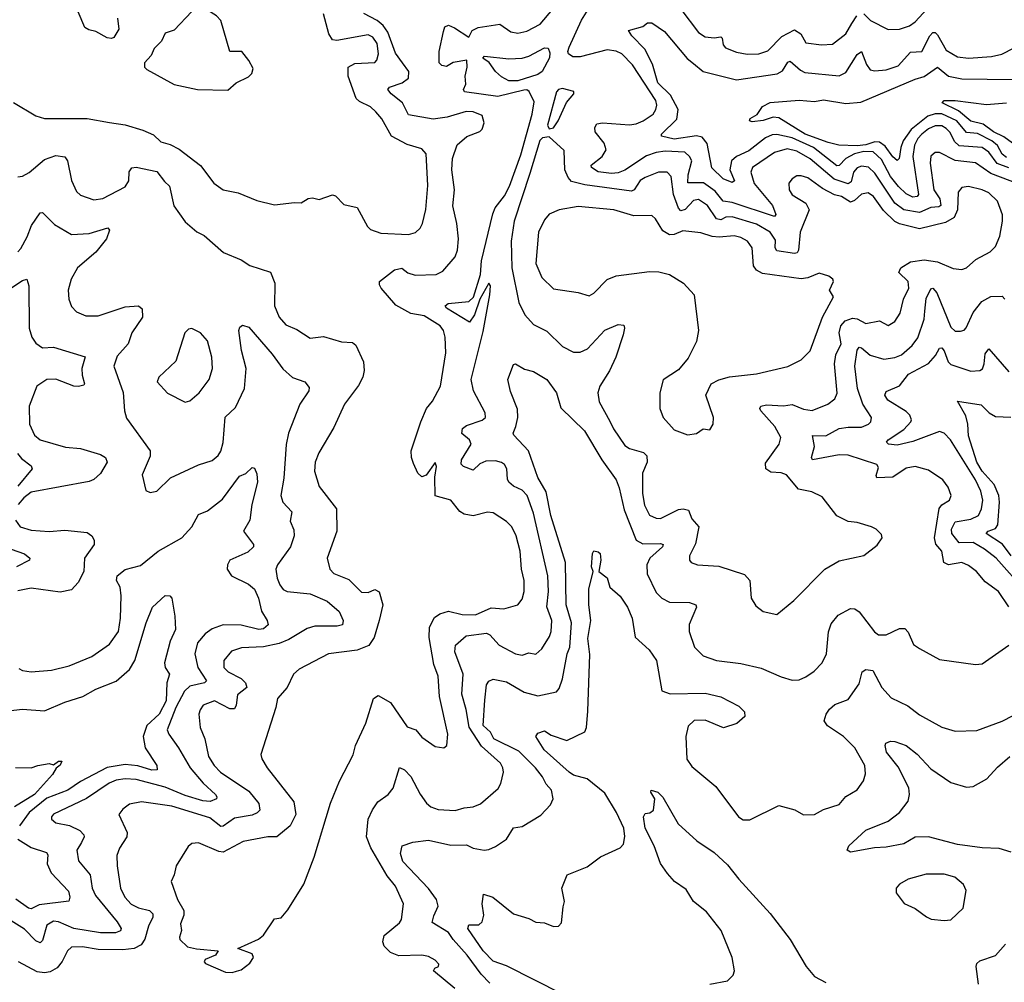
# Model space of a CAD drawing. Extents: x 1954683 to 2060285, y 904798 to 1016299.
# Tile 429 of 472: x 2023113 to 2027525, y 998323 to 1002638. Entities that reach past the tile are written whole.
import ezdxf

# ---------------------------------------------------------------- set-up
doc = ezdxf.new("R2010")
doc.units = 0

msp = doc.modelspace()

# ---------------------------------------------------------------- linework, layer by layer
at = {"layer": '0CON10XD'}
for points in [[(2025063.3, 998295), (2024966.5, 998375), (2024973.1, 998386.9), (2024990, 998395), (2024990.8, 998405), (2024975, 998422.5), (2024945, 998438.6), (2024915, 998444.4), (2024812.4, 998442.4), (2024775, 998456.7), (2024745.7, 998485), (2024740, 998505), (2024746.8, 998533.2), (2024815, 998590), (2024824.4, 998605), (2024833.3, 998675), (2024796.4, 998755), (2024759.9, 998799.9), (2024686.3, 998926.3), (2024667, 998975), (2024675, 999054), (2024694.2, 999095.7), (2024717.8, 999132.2), (2024763.5, 999165), (2024786.2, 999193.8), (2024815, 999286.2), (2024837.1, 999275), (2024865, 999245.7), (2024906.8, 999166.8), (2024936.4, 999126.4), (2024955, 999110.5), (2024988.3, 999098.3), (2025065, 999093.5), (2025105, 999105.7), (2025145, 999109.5), (2025177.3, 999122.7), (2025257.3, 999192.7), (2025269.5, 999215), (2025280.5, 999265), (2025278.2, 999285), (2025267.3, 999305), (2025182, 999382), (2025127.1, 999467.1), (2025114.2, 999545.8), (2025094.3, 999615), (2025100.7, 999705), (2025063.4, 999805), (2025066.2, 999835), (2025113.7, 999876.3), (2025205, 999887.5), (2025220.1, 999880.1), (2025261.8, 999835), (2025335, 999795.4), (2025365, 999790), (2025395, 999800), (2025426.2, 999793.8), (2025452.2, 999817.8), (2025487.4, 999872.6), (2025494.7, 999895), (2025497.6, 999945), (2025475, 1000006.7), (2025482.8, 1000075), (2025479.8, 1000145), (2025415.8, 1000425.8), (2025387.4, 1000505), (2025365, 1000529.3), (2025325, 1000547.7), (2025304.6, 1000565), (2025298.3, 1000578.3), (2025295.9, 1000625), (2025285, 1000644.4), (2025272.6, 1000652.6), (2025245, 1000661.1), (2025201.4, 1000658.6), (2025175, 1000647.1), (2025145, 1000619.5), (2025102, 1000635), (2025090.9, 1000645), (2025092.9, 1000665), (2025135.4, 1000735), (2025128.8, 1000755), (2025093.6, 1000783.6), (2025097.3, 1000805), (2025115, 1000819.4), (2025185, 1000842.3), (2025199.5, 1000855), (2025198.5, 1000875), (2025145.8, 1000975), (2025135.6, 1001025), (2025189.8, 1001239.8), (2025219.5, 1001405), (2025222.5, 1001445), (2025215, 1001457.5), (2025174.5, 1001385.5), (2025151.1, 1001315), (2025128.1, 1001281.9), (2025026.2, 1001345), (2025020, 1001355), (2025033.6, 1001366.4), (2025125.8, 1001374.2), (2025146.4, 1001393.6), (2025178.1, 1001495), (2025182.3, 1001557.7), (2025232.5, 1001767.5), (2025243.8, 1001795), (2025285, 1001848), (2025308.1, 1001891.9), (2025358.1, 1002031.9), (2025409.8, 1002215), (2025418.9, 1002268.9), (2025395.7, 1002315.7), (2025385, 1002323.3), (2025372.6, 1002322.6), (2025255, 1002293.2), (2025106.7, 1002315), (2025101.2, 1002325), (2025111.9, 1002348.1), (2025109.5, 1002385), (2025117.8, 1002425), (2025116.8, 1002456.8), (2025055, 1002445.7), (2025025, 1002427.9), (2025005, 1002431.9), (2024993.1, 1002445), (2024991.9, 1002495), (2025011.4, 1002585), (2025017.5, 1002605), (2025035, 1002612.5), (2025061.9, 1002601.9), (2025125, 1002560), (2025140.7, 1002589.3), (2025167.5, 1002602.5), (2025265, 1002618.2), (2025313.9, 1002583.9), (2025345, 1002577.3), (2025385.6, 1002585.6), (2025445, 1002617.3), (2025501.2, 1002685)], [(2026916.1, 1001976.1), (2026885, 1001981.7), (2026865, 1001974.2), (2026849, 1001955), (2026839.2, 1001910.8), (2026825, 1001902.6), (2026762.7, 1001922.7), (2026655, 1002014.4), (2026595, 1002049.2), (2026551.4, 1002058.6), (2026495, 1002042.6), (2026396.5, 1001975), (2026388.8, 1001955), (2026404.3, 1001904.3), (2026486.5, 1001805), (2026501.8, 1001765), (2026494.5, 1001755.5), (2026305, 1001818.7), (2026264.8, 1001824.8), (2026229.7, 1001869.7), (2026177, 1001907), (2026107.3, 1001907.3), (2026108.1, 1001941.9), (2026124.2, 1002005), (2026114.7, 1002025), (2026094, 1002044), (2026005, 1002048.6), (2025965, 1002043.1), (2025921.8, 1002028.2), (2025825, 1001963.1), (2025795, 1001950.9), (2025765, 1001948.1), (2025705, 1001956.5), (2025674.5, 1001975), (2025674.1, 1001985.9), (2025723.3, 1002025), (2025741.4, 1002055), (2025732.5, 1002085), (2025692.3, 1002135), (2025690, 1002155), (2025698.8, 1002171.2), (2025724.1, 1002175.9), (2025845, 1002166.6), (2025875, 1002171.7), (2025906.4, 1002185), (2025950.9, 1002215), (2025964, 1002235), (2025967.6, 1002255), (2025964, 1002275), (2025858.9, 1002435), (2025811.8, 1002485), (2025785, 1002497), (2025745, 1002502.2), (2025625, 1002470.6), (2025591.8, 1002471.8), (2025571.9, 1002485), (2025568.6, 1002495), (2025574.8, 1002515.2), (2025630.2, 1002635), (2025667.6, 1002695)], [(2026075.3, 1002685), (2026155, 1002580.4), (2026185, 1002561.4), (2026225, 1002556.8), (2026255, 1002560.5), (2026261.1, 1002555), (2026264.5, 1002525), (2026275, 1002511.5), (2026325, 1002492.2), (2026373, 1002483), (2026425, 1002485.3), (2026465, 1002498.2), (2026528.3, 1002561.7), (2026585, 1002591.6), (2026612.6, 1002575), (2026635, 1002534.6), (2026705, 1002524.7), (2026755, 1002527.5), (2026815, 1002574.4), (2026841.2, 1002621.2), (2026864.7, 1002655)], [(2026895, 1002663.8), (2026925, 1002633.6), (2027005, 1002593.6), (2027055, 1002595.4), (2027099.7, 1002610.3), (2027125, 1002628.8), (2027195, 1002703.8)], [(2023551.4, 1002645), (2023557.8, 1002595), (2023535, 1002557.8), (2023525, 1002553.2), (2023505, 1002556.3), (2023455, 1002584.7), (2023422.3, 1002592.3), (2023405, 1002602.9), (2023375, 1002673.6)], [(2024045, 1002321.2), (2024082.5, 1002355), (2024137.7, 1002382.3), (2024153.6, 1002396.4), (2024159.3, 1002419.3), (2024140, 1002455), (2024108, 1002495), (2024055, 1002495.7), (2024015, 1002633.8), (2023995, 1002655.6), (2023955, 1002680), (2023885, 1002673.8), (2023805, 1002590.8), (2023765, 1002578), (2023749.1, 1002540.9), (2023715, 1002508.8), (2023702.3, 1002477.7), (2023672.5, 1002445), (2023672.5, 1002425), (2023682.5, 1002415), (2023805, 1002347.1), (2023910, 1002325), (2024045, 1002321.2)], [(2024085, 998373.3), (2024105, 998380), (2024145, 998408.8), (2024160.8, 998435), (2024155, 998451.2), (2024090, 998475), (2024182.7, 998517.3), (2024205.4, 998534.6), (2024255, 998607.5), (2024285, 998612.5), (2024315, 998647.5), (2024386.7, 998763.3), (2024432.5, 998885), (2024505, 999126), (2024545.5, 999225), (2024606.7, 999343.3), (2024618.1, 999385), (2024664.4, 999485), (2024698.6, 999595), (2024719.3, 999609.3), (2024775, 999578), (2024848.6, 999468.6), (2024887.5, 999455), (2024915, 999422.5), (2024975, 999380), (2025013.6, 999373.6), (2025026.7, 999385), (2025032, 999435), (2024993.8, 999603.8), (2024987.5, 999695), (2024968, 999748), (2024948.1, 999868.1), (2024950, 999915), (2024971.8, 999958.2), (2024995.2, 999974.8), (2025035, 999986.4), (2025095, 999971.3), (2025155, 999970.3), (2025225, 1000001.1), (2025282, 999998), (2025344.4, 1000015.6), (2025365, 1000040), (2025373.6, 1000075), (2025373.8, 1000125), (2025361.3, 1000175), (2025355.3, 1000255), (2025338.2, 1000325), (2025317.5, 1000365), (2025295, 1000389.4), (2025235, 1000427.1), (2025209.4, 1000430.6), (2025145.6, 1000414.4), (2025105, 1000422.2), (2025085, 1000433.1), (2025045, 1000484.4), (2024975, 1000504.2), (2024972.6, 1000587.4), (2024980, 1000635), (2024975, 1000652.5), (2024935, 1000595.8), (2024915, 1000589.4), (2024897.5, 1000605), (2024878, 1000648), (2024868.9, 1000675), (2024867.8, 1000705), (2024910.5, 1000835), (2024935.4, 1000894.6), (2024962, 1000928), (2024998.1, 1000995), (2025022.7, 1001145), (2025019.2, 1001215), (2025011.8, 1001245), (2024996.9, 1001265), (2024925, 1001311.1), (2024865, 1001321.5), (2024798.5, 1001358.5), (2024733.1, 1001435), (2024725, 1001448.8), (2024725.5, 1001465), (2024793.2, 1001516.8), (2024825, 1001523.5), (2024852.7, 1001502.7), (2024885, 1001492.2), (2024978.8, 1001495), (2025009.3, 1001510.7), (2025064.5, 1001575), (2025074.5, 1001605), (2025079.5, 1001655), (2025072.5, 1001725), (2025053.9, 1001803.9), (2025061.8, 1001875), (2025048.8, 1001965), (2025051.8, 1002015), (2025072.6, 1002077.4), (2025116.1, 1002113.9), (2025175, 1002136.2), (2025185, 1002147.5), (2025193.8, 1002175), (2025185, 1002208.8), (2025144.5, 1002225.5), (2025114.1, 1002225.9), (2025028.4, 1002201.6), (2024965, 1002192.3), (2024855, 1002211.5), (2024828.6, 1002265), (2024778.2, 1002305), (2024763.1, 1002325), (2024770, 1002335), (2024827.5, 1002355), (2024855.6, 1002375), (2024856.4, 1002405), (2024828.1, 1002445), (2024797.4, 1002487.4), (2024761.9, 1002581.9), (2024742.4, 1002612.4), (2024714.4, 1002634.4), (2024655, 1002666.2)], [(2024855, 1001674.5), (2024886.2, 1001683.8), (2024907.2, 1001702.8), (2024918.5, 1001725), (2024933.1, 1001786.9), (2024941.2, 1001895), (2024935, 1002035.8), (2024915, 1002058.9), (2024848.8, 1002078.8), (2024779.4, 1002115), (2024735, 1002194), (2024708.6, 1002225), (2024685, 1002246.5), (2024635, 1002270.9), (2024620, 1002285), (2024584.6, 1002385), (2024584.3, 1002425), (2024615, 1002440.9), (2024705, 1002445.8), (2024713.6, 1002456.4), (2024720.8, 1002485), (2024715, 1002531.1), (2024695, 1002558.9), (2024675, 1002569.3), (2024534.5, 1002544.5), (2024515, 1002547.5), (2024498, 1002575), (2024475, 1002663.3)], [(2027545, 1001973.8), (2027493.5, 1001993.5), (2027454.7, 1002044.7), (2027425, 1002064.8), (2027323.1, 1002073.1), (2027302.1, 1002092.1), (2027281.6, 1002131.6), (2027265, 1002149.7), (2027245, 1002161.4), (2027215, 1002162.2), (2027185, 1002148.7), (2027155, 1002124), (2027137.4, 1002105), (2027122.3, 1002075), (2027114.6, 1002024.6), (2027140.3, 1001855), (2027134.2, 1001845), (2027115, 1001842.7), (2027085, 1001857.4), (2027050.2, 1001890.2), (2027015.4, 1001935), (2026975, 1002011.6), (2026936.9, 1002045), (2026895, 1002046.9), (2026853.1, 1002036.9), (2026814.7, 1002015.3), (2026785, 1001984.7), (2026775, 1001982.2), (2026669.4, 1002065), (2026575, 1002108.4), (2026505, 1002123.5), (2026485, 1002121.9), (2026455, 1002108.5), (2026379.4, 1002050.6), (2026325.5, 1002024.5), (2026302, 1002005), (2026295.6, 1001965), (2026315.3, 1001915), (2026305, 1001908.5), (2026264.7, 1001925), (2026215, 1001974.3), (2026193.1, 1002083.1), (2026171.2, 1002111.2), (2026145, 1002117.3), (2026045, 1002102.6), (2025988.8, 1002115), (2025989.2, 1002125), (2026057.9, 1002192.1), (2026062.9, 1002235), (2026029.8, 1002299.8), (2025972.7, 1002355), (2025949, 1002439), (2025914.6, 1002505), (2025855.5, 1002565), (2025841.2, 1002588.8), (2025905, 1002606.7), (2025926.1, 1002623.9), (2025945, 1002623.8), (2026001.9, 1002585), (2026103.6, 1002463.6), (2026131.5, 1002441.5), (2026175.4, 1002405.4), (2026325, 1002368.9), (2026507.5, 1002395), (2026531, 1002409), (2026555, 1002447.8), (2026565, 1002451.2), (2026611.3, 1002411.3), (2026631.3, 1002401.3), (2026785, 1002386.7), (2026815, 1002401.2), (2026865, 1002482.1), (2026885, 1002495.7), (2026907.2, 1002437.2), (2026923.5, 1002413.5), (2026945, 1002408.6), (2026995, 1002412.8), (2027049.1, 1002430.9), (2027105, 1002492.2), (2027155, 1002494.6), (2027190.4, 1002565), (2027205, 1002580.9), (2027215, 1002580.7), (2027225, 1002570.4), (2027265, 1002501.9), (2027315, 1002471.2), (2027365, 1002464.7), (2027467.1, 1002472.9), (2027513.2, 1002483.2), (2027568.8, 1002511.2)], [(2025345, 1002363.3), (2025304.1, 1002364.1), (2025271.5, 1002381.5), (2025245.4, 1002405.4), (2025216.2, 1002446.2), (2025188, 1002465), (2025195, 1002473.8), (2025305, 1002461.8), (2025365, 1002465.4), (2025395, 1002473.8), (2025465, 1002510.9), (2025480.4, 1002510.4), (2025489, 1002489), (2025487.5, 1002467.5), (2025454.8, 1002405), (2025435, 1002391.9), (2025345, 1002363.3)], [(2027535, 1002019.6), (2027515.8, 1002035), (2027494.1, 1002074.1), (2027469.6, 1002095), (2027405, 1002127.6), (2027355, 1002131.6), (2027311.8, 1002185), (2027245, 1002215.3), (2027215, 1002215.3), (2027182.5, 1002205), (2027107.3, 1002145), (2027071.9, 1002095), (2027060.6, 1002065), (2027053.7, 1002016.3), (2027045, 1002006.4), (2027025, 1002022.5), (2026991.6, 1002071.6), (2026965, 1002088.7), (2026945, 1002090.1), (2026905, 1002077.1), (2026865, 1002072.9), (2026783.8, 1002075), (2026735, 1002086.6), (2026632.7, 1002125), (2026515, 1002197.8), (2026489.7, 1002200.3), (2026444.7, 1002185.3), (2026395, 1002180), (2026383.8, 1002185), (2026386.7, 1002195), (2026417.6, 1002212.4), (2026441.2, 1002248.8), (2026475, 1002267.1), (2026605, 1002276.9), (2026675, 1002271.2), (2026715, 1002278.7), (2026815, 1002262.8), (2026881.3, 1002268.7), (2027125, 1002371.8), (2027165, 1002383.2), (2027225, 1002424.6), (2027275, 1002384.8), (2027335, 1002373), (2027675, 1002368.9)], [(2025485, 1002148.5), (2025505, 1002153.5), (2025526.4, 1002185), (2025562.8, 1002267.2), (2025596, 1002305), (2025595.5, 1002315.5), (2025545, 1002329.3), (2025526.9, 1002325), (2025517.8, 1002315), (2025477.3, 1002165), (2025485, 1002148.5)], [(2023085, 1002267.1), (2023185, 1002207.5), (2023224.4, 1002194.4), (2023415.5, 1002195.5), (2023515, 1002176.5), (2023585, 1002166.9), (2023665, 1002142.7), (2023712.1, 1002122.1), (2023745, 1002090), (2023787.8, 1002077.8), (2023827.8, 1002057.8), (2023923.8, 1001983.8), (2023982.5, 1001905), (2024025, 1001875.5), (2024092.4, 1001862.4), (2024175, 1001827.5), (2024255, 1001808.6), (2024345, 1001818.8), (2024375, 1001816.2), (2024405, 1001836), (2024425, 1001838.8), (2024455, 1001832.5), (2024515, 1001852.5), (2024527.7, 1001847.7), (2024565, 1001808.8), (2024625, 1001796.7), (2024670.8, 1001710.8), (2024685, 1001697.1), (2024731.5, 1001681.5), (2024855, 1001674.5)], [(2027560.9, 1002085), (2027522.7, 1002112.7), (2027476.6, 1002135), (2027430.2, 1002170.2), (2027375, 1002183.6), (2027319.6, 1002229.6), (2027245.8, 1002265), (2027254.7, 1002275.3), (2027305, 1002276.2), (2027445, 1002258.2), (2027535, 1002264.6)], [(2026505, 999972), (2026581.2, 1000035), (2026721.2, 1000175), (2026785, 1000212.5), (2026895, 1000236.7), (2026955, 1000282.5), (2026977.5, 1000315), (2026975, 1000330), (2026950, 1000355), (2026930, 1000365), (2026865, 1000383.8), (2026825, 1000388), (2026775, 1000414), (2026709.1, 1000499.1), (2026662.1, 1000522.1), (2026602.9, 1000532.9), (2026548.5, 1000598.5), (2026525, 1000606.8), (2026479.4, 1000609.4), (2026456.4, 1000625), (2026455, 1000650), (2026516.4, 1000735), (2026523.6, 1000765), (2026497.2, 1000815), (2026433.8, 1000885), (2026430, 1000895), (2026434.4, 1000905), (2026458.6, 1000911.4), (2026535, 1000906.4), (2026575, 1000912.4), (2026625, 1000891.6), (2026663.6, 1000886.4), (2026734, 1000915), (2026765, 1000938.6), (2026776.6, 1000963.4), (2026764.3, 1001095), (2026770.5, 1001135), (2026793.5, 1001185), (2026784.8, 1001235), (2026792.5, 1001265), (2026812.3, 1001287.7), (2026845, 1001300.5), (2026865, 1001297.4), (2026905, 1001275.4), (2026965, 1001287.7), (2027005, 1001267.5), (2027035, 1001284.4), (2027058.3, 1001321.7), (2027072.5, 1001385), (2027096.3, 1001435), (2027094, 1001465), (2027052.9, 1001505), (2027060.9, 1001525), (2027105, 1001552.5), (2027165, 1001561.8), (2027225, 1001553.1), (2027295, 1001522.9), (2027335, 1001518), (2027355, 1001526.2), (2027397.1, 1001562.9), (2027462.1, 1001597.9), (2027485, 1001621.2), (2027505, 1001667.5), (2027517.3, 1001735), (2027516.4, 1001763.6), (2027495, 1001824.2), (2027455, 1001861.5), (2027425, 1001875.3), (2027365, 1001889.5), (2027335, 1001885.6), (2027318.5, 1001865), (2027315.8, 1001785), (2027299.5, 1001750.5), (2027260.6, 1001729.4), (2027145, 1001700), (2027055, 1001722.7), (2027035, 1001733), (2026982.9, 1001782.9), (2026938.6, 1001845), (2026915, 1001861.6), (2026885, 1001856.4), (2026853.3, 1001826.7), (2026835, 1001819.4), (2026795, 1001844.8), (2026763.4, 1001853.4), (2026710.6, 1001880.6), (2026645, 1001929.3), (2026615, 1001938.5), (2026595, 1001937.5), (2026574.2, 1001925), (2026559.4, 1001905), (2026560.9, 1001875), (2026575, 1001852.2), (2026636.1, 1001816.1), (2026650, 1001785), (2026609.8, 1001685), (2026602.5, 1001605), (2026596.8, 1001593.2), (2026585, 1001589.7), (2026505, 1001601.2), (2026498.8, 1001615), (2026499.4, 1001649.4), (2026476.4, 1001685), (2026415, 1001720.8), (2026305, 1001753.8), (2026277.7, 1001752.3), (2026255, 1001741.2), (2026235, 1001744.8), (2026194.3, 1001805), (2026155, 1001831.2), (2026132.1, 1001827.9), (2026095, 1001786.4), (2026075, 1001780.8), (2026065, 1001792.5), (2026042.4, 1001855), (2026031.8, 1001935), (2026014.6, 1001954.6), (2025975, 1001953.9), (2025915, 1001930.5), (2025893.7, 1001916.3), (2025865.8, 1001875), (2025855, 1001869.4), (2025645, 1001898.3), (2025585, 1001912.9), (2025570.2, 1001930.2), (2025556.1, 1001965), (2025552.1, 1002052.1), (2025485, 1002112), (2025455, 1002108.7), (2025443.4, 1002096.6), (2025398.9, 1001948.9), (2025328.4, 1001735), (2025314.6, 1001645), (2025318.8, 1001525), (2025349.9, 1001369.9), (2025376.9, 1001315), (2025415, 1001271.5), (2025475, 1001242.5), (2025545, 1001173.5), (2025595, 1001147.5), (2025625, 1001147.8), (2025657.4, 1001162.6), (2025735, 1001246.1), (2025795, 1001271.2), (2025819.3, 1001269.3), (2025823.3, 1001255), (2025816.7, 1001225), (2025784.1, 1001125), (2025755.9, 1001064.1), (2025712, 1000995), (2025703.8, 1000965), (2025708.9, 1000925), (2025757.9, 1000837.9), (2025773.3, 1000803.3), (2025825, 1000730), (2025845.3, 1000715.3), (2025907.5, 1000697.5), (2025922.7, 1000682.7), (2025924.2, 1000655), (2025903.9, 1000605), (2025904.1, 1000514.1), (2025912.2, 1000462.2), (2025935, 1000417.1), (2025965, 1000403.5), (2025985, 1000402.2), (2026065, 1000442), (2026086, 1000446), (2026109.9, 1000439.9), (2026125, 1000401.4), (2026155.6, 1000365), (2026141.1, 1000288.9), (2026114, 1000235), (2026113.8, 1000215), (2026121.2, 1000205), (2026150, 1000195), (2026245, 1000188.1), (2026360.9, 1000150.9), (2026384.2, 1000125), (2026391.2, 1000045), (2026411.2, 1000011.2), (2026445, 999986), (2026505, 999972)], [(2023105, 1001934.2), (2023125, 1001935.8), (2023155, 1001953.3), (2023225, 1002011.8), (2023275, 1002028.8), (2023315, 1002022.9), (2023327.8, 1002005), (2023345, 1001916.7), (2023367.4, 1001867.4), (2023385, 1001851.9), (2023445, 1001830.9), (2023485.8, 1001835.8), (2023585, 1001888.2), (2023602.4, 1001915), (2023603.9, 1001956.1), (2023615.5, 1001974.5), (2023635, 1001977.3), (2023727.8, 1001957.8), (2023761.8, 1001911.8), (2023785, 1001891.2), (2023803.8, 1001803.8), (2023855, 1001732), (2023907.4, 1001687.4), (2023940.3, 1001670.3), (2024026.2, 1001595), (2024105, 1001561.4), (2024145, 1001535.6), (2024236.9, 1001506.9), (2024256.4, 1001456.4), (2024255.4, 1001355), (2024275, 1001304.3), (2024305, 1001269.5), (2024355, 1001249.1), (2024415, 1001209.7), (2024475, 1001218), (2024555, 1001194.4), (2024605, 1001191.1), (2024618.6, 1001178.6), (2024653.5, 1001105), (2024657.3, 1001065), (2024650.5, 1001035), (2024631.8, 1000998.2), (2024567.8, 1000915), (2024520.2, 1000809.8), (2024453.5, 1000696.5), (2024437.5, 1000655), (2024433.5, 1000615), (2024454.5, 1000545), (2024531.9, 1000445), (2024534.2, 1000345), (2024491.4, 1000225), (2024502.5, 1000175), (2024521.2, 1000155), (2024588.4, 1000128.4), (2024645, 1000072.7), (2024675, 1000071.2), (2024705, 1000083.3), (2024724.1, 1000074.1), (2024740, 1000015), (2024724.5, 999944.5), (2024701.9, 999868.1), (2024677.1, 999832.9), (2024625, 999812.2), (2024496.7, 999795), (2024365, 999727.5), (2024340, 999705), (2024311.2, 999645), (2024268, 999595), (2024260.8, 999555), (2024194, 999345), (2024198, 999325), (2024222.5, 999285), (2024342.1, 999132.1), (2024350, 999075), (2024325.6, 999024.4), (2024265, 998975.7), (2024225, 998975.6), (2024115, 998953.8), (2024025, 998906.9), (2024005, 998909.2), (2023915, 998948.6), (2023884.4, 998945.6), (2023868.3, 998931.7), (2023814.5, 998845.5), (2023806, 998805), (2023791.2, 998775), (2023820.9, 998695), (2023848.1, 998645), (2023848.1, 998625), (2023833.8, 998585), (2023838.8, 998555), (2023828.8, 998525), (2023831.2, 998515), (2023865, 998482.5), (2023905, 998473.3), (2024002.5, 998465), (2023991.2, 998445), (2023943.8, 998425), (2023940, 998415), (2023945, 998407.5), (2024035, 998368.8), (2024065, 998366.7), (2024085, 998373.3)], [(2027595, 1001899.7), (2027465, 1001948.4), (2027395.8, 1001995.8), (2027305, 1002006.3), (2027235, 1002042.1), (2027215, 1002042.7), (2027195, 1002025.7), (2027192.1, 1001995), (2027209.7, 1001875), (2027235.7, 1001835), (2027240.5, 1001805), (2027231, 1001799), (2027195, 1001796.5), (2027145, 1001773.8), (2027075, 1001785.5), (2027033.8, 1001815), (2026945, 1001950.3), (2026916.1, 1001976.1)], [(2026105, 1000777.5), (2026145, 1000783.3), (2026175, 1000803.3), (2026205, 1000800), (2026220, 1000825), (2026222, 1000855), (2026186.7, 1000955), (2026211.2, 1001005), (2026245, 1001022.9), (2026293.4, 1001036.6), (2026415, 1001050), (2026555, 1001084), (2026615, 1001113.3), (2026655, 1001153.8), (2026710.8, 1001305), (2026760, 1001395), (2026741.2, 1001425), (2026760, 1001465), (2026756.7, 1001475), (2026738.3, 1001488.3), (2026695, 1001501.4), (2026645, 1001481.2), (2026613.9, 1001476.1), (2026440.8, 1001500.8), (2026415.2, 1001515.2), (2026401.6, 1001535), (2026394.7, 1001614.7), (2026374.4, 1001645), (2026345, 1001661.1), (2026315, 1001668.7), (2026246.6, 1001663.4), (2026215.9, 1001665.9), (2026165, 1001682.9), (2026085, 1001691.4), (2026045.7, 1001674.3), (2026025, 1001673.1), (2025995, 1001692), (2025962, 1001745), (2025945, 1001760), (2025865, 1001759.1), (2025775, 1001786.1), (2025615, 1001800.9), (2025530, 1001785), (2025485, 1001765.7), (2025465, 1001740), (2025437.7, 1001685), (2025425.5, 1001545), (2025452.8, 1001482.8), (2025505, 1001431.9), (2025615.6, 1001415.6), (2025665, 1001400.8), (2025685, 1001412.5), (2025745, 1001473.1), (2025785, 1001489.5), (2025935, 1001508.6), (2025977, 1001507), (2026025, 1001495.8), (2026087.4, 1001457.4), (2026135.8, 1001405), (2026154, 1001245), (2026146, 1001195), (2026108.8, 1001121.2), (2026065, 1001068.8), (2025996.4, 1001023.6), (2025981.2, 1000965), (2025981.2, 1000895), (2025996.7, 1000855), (2026045, 1000798.8), (2026105, 1000777.5)], [(2023105, 1001597.8), (2023118.3, 1001611.7), (2023147.3, 1001665), (2023165.4, 1001715), (2023205, 1001771.9), (2023215, 1001772.9), (2023269.5, 1001719.5), (2023345, 1001674.6), (2023425, 1001679.6), (2023507.5, 1001705), (2023515.8, 1001695), (2023502, 1001655), (2023455, 1001596.5), (2023372.5, 1001525), (2023343.3, 1001475), (2023330.8, 1001425), (2023333.5, 1001385), (2023345, 1001352), (2023368, 1001328), (2023410.2, 1001310.2), (2023465, 1001310.9), (2023585, 1001350.9), (2023645, 1001355.3), (2023661.5, 1001341.5), (2023663.9, 1001305), (2023615.4, 1001235), (2023598.8, 1001185), (2023550.6, 1001129.4), (2023535.4, 1001085), (2023576.2, 1000966.2), (2023583, 1000885), (2023591.6, 1000851.6), (2023697.3, 1000705), (2023697.8, 1000682.2), (2023662.3, 1000597.7), (2023678.3, 1000528.3), (2023698.3, 1000518.3), (2023727.5, 1000525), (2023788.8, 1000585), (2023915, 1000642.9), (2023975, 1000662), (2024002, 1000685), (2024015, 1000703.3), (2024025, 1000742.5), (2024034.1, 1000855.9), (2024079.8, 1000900.2), (2024120.9, 1000985), (2024128.2, 1001075), (2024106.5, 1001155), (2024094.3, 1001245), (2024100, 1001260), (2024111.7, 1001268.3), (2024140.2, 1001260.2), (2024245, 1001138.1), (2024292.4, 1001072.4), (2024335, 1001034.3), (2024390, 1001015), (2024410, 1000990), (2024408.6, 1000975), (2024368.8, 1000915), (2024317.3, 1000785), (2024306.4, 1000733.6), (2024296.6, 1000583.4), (2024283.9, 1000505), (2024292.1, 1000475), (2024332.2, 1000432.2), (2024325, 1000390), (2024341.9, 1000351.9), (2024343.3, 1000325), (2024326.7, 1000275), (2024268.9, 1000195), (2024261.5, 1000175), (2024266.2, 1000135), (2024278.2, 1000105), (2024294.2, 1000084.2), (2024311.2, 1000075), (2024415, 1000064.2), (2024491.5, 1000031.5), (2024544.5, 999985), (2024561.9, 999945), (2024559.2, 999925), (2024535, 999918.9), (2024435, 999920), (2024401.4, 999908.6), (2024319.7, 999860.3), (2024275, 999842), (2024205, 999826.8), (2024107.7, 999822.3), (2024062.4, 999807.6), (2024027.3, 999765), (2024028.2, 999735), (2024046.5, 999715), (2024105.9, 999685), (2024125.2, 999665), (2024130.9, 999645), (2024088.8, 999611.2), (2024082.7, 999565), (2024075, 999549.2), (2024055, 999549.8), (2023985.4, 999584.6), (2023935.7, 999565), (2023921.5, 999545), (2023916.4, 999525), (2023922.1, 999465), (2023943.1, 999415), (2023959.7, 999335), (2023984, 999295), (2024013.2, 999265), (2024139.4, 999179.4), (2024184.1, 999125), (2024188.5, 999095), (2024177.5, 999082.5), (2024155, 999071.9), (2024075, 999059.7), (2024025, 999023.3), (2024015, 999022.2), (2023965, 999060), (2023795, 999113.2), (2023658.3, 999131.7), (2023605, 999121.9), (2023575, 999100), (2023558, 999075), (2023594.6, 998995), (2023592.5, 998975), (2023560, 998925), (2023548.9, 998891.1), (2023549.5, 998845), (2023565.3, 998745.3), (2023583.9, 998705), (2023612.9, 998672.9), (2023645, 998656.5), (2023695, 998644.6), (2023709.8, 998629.7), (2023710, 998615), (2023690.8, 998575), (2023673.9, 998516.1), (2023657.9, 998492.1), (2023625.5, 998474.5), (2023575, 998469), (2023465, 998470.5), (2023395, 998481.8), (2023345, 998480.5), (2023326.7, 998465), (2023303.5, 998416.5), (2023281.5, 998388.5), (2023249.7, 998370.3), (2023225, 998365.7), (2023190.9, 998370.9), (2023107.5, 998415)], [(2023065, 1001428.5), (2023125, 1001469.1), (2023144.4, 1001474.4), (2023154.5, 1001445), (2023156.2, 1001255), (2023167.9, 1001215), (2023185, 1001187.5), (2023215, 1001166.9), (2023265, 1001170.4), (2023407, 1001127), (2023390.9, 1001075), (2023392.5, 1001045), (2023404, 1001006), (2023400.5, 1000999.5), (2023376.6, 1000993.4), (2023355, 1000995.6), (2023275, 1001027.2), (2023235, 1001025.2), (2023190.6, 1000995), (2023155.8, 1000905), (2023157.5, 1000825), (2023178.8, 1000775), (2023205.2, 1000755.3), (2023318.7, 1000721.3), (2023385.2, 1000715.2), (2023475, 1000688.8), (2023497.5, 1000675), (2023505.6, 1000655), (2023475.8, 1000604.2), (2023445, 1000576.2), (2023425, 1000568.4), (2023165, 1000519.7), (2023131.9, 1000495), (2023106.3, 1000465)], [(2027545, 1000005.7), (2027499.5, 1000075), (2027438.8, 1000118.8), (2027400.6, 1000165), (2027365, 1000192.1), (2027335, 1000204.6), (2027275, 1000195.2), (2027254.2, 1000205), (2027245.2, 1000255.2), (2027217.7, 1000287.7), (2027212, 1000315), (2027232.7, 1000447.3), (2027245, 1000463.8), (2027278.9, 1000485), (2027286.7, 1000505), (2027272.8, 1000542.8), (2027248.6, 1000575), (2027185, 1000619.1), (2027125, 1000635.3), (2027085, 1000628.2), (2027025, 1000588), (2026954, 1000584), (2026951.2, 1000595), (2026960.4, 1000630.4), (2026954.1, 1000644.1), (2026825, 1000685.9), (2026785, 1000688.2), (2026665.6, 1000665.6), (2026660.6, 1000675), (2026674.1, 1000725), (2026665.6, 1000774.4), (2026725, 1000772.8), (2026784.4, 1000805), (2026825, 1000812.1), (2026885, 1000812.2), (2026915.8, 1000824.3), (2026926.9, 1000835), (2026929.1, 1000855), (2026891.6, 1000915), (2026866.4, 1000985), (2026854.4, 1001084.4), (2026865, 1001157.1), (2026875, 1001169.5), (2026885, 1001166.4), (2026923.8, 1001133.8), (2026985, 1001116.2), (2027035, 1001123.9), (2027063.5, 1001135), (2027112.2, 1001177.8), (2027137.6, 1001212.4), (2027166, 1001295), (2027168.9, 1001331.1), (2027175, 1001388.6), (2027195, 1001431.4), (2027205, 1001434.4), (2027223, 1001413), (2027285, 1001259.1), (2027305, 1001242.5), (2027328.7, 1001241.3), (2027345, 1001245.8), (2027353.8, 1001256.2), (2027385.3, 1001325), (2027424.8, 1001375.2), (2027465, 1001396.8), (2027515, 1001398.8), (2027527.1, 1001385)], [(2023855, 1000924), (2023875, 1000930), (2023917.5, 1000965), (2023962, 1001025), (2023976.7, 1001075), (2023974.5, 1001125), (2023955, 1001198.8), (2023923.3, 1001235), (2023885, 1001253.3), (2023869.3, 1001250.7), (2023853.3, 1001235), (2023813.2, 1001106.8), (2023736.2, 1001035), (2023728.8, 1001015), (2023775, 1000964), (2023855, 1000924)], [(2027620.9, 1000075), (2027488.6, 1000225), (2027436.1, 1000265), (2027385, 1000294.3), (2027323.2, 1000293.2), (2027289.1, 1000335), (2027287.7, 1000355), (2027305, 1000386.8), (2027375, 1000398.8), (2027409.3, 1000415), (2027423.2, 1000445), (2027428, 1000485), (2027419.8, 1000525), (2027395.9, 1000575), (2027284, 1000754), (2027255.3, 1000785.3), (2027235, 1000791.8), (2027115, 1000746.7), (2027045, 1000731.5), (2027005.6, 1000735.6), (2026997.5, 1000745), (2027004.5, 1000755), (2027075, 1000801.7), (2027106.7, 1000835), (2027108.9, 1000845), (2027100.9, 1000865), (2027085, 1000881.3), (2027003.2, 1000933.2), (2026989.5, 1000955), (2026995, 1000972), (2027055, 1000996.5), (2027095, 1001048.6), (2027185, 1001097.3), (2027217.1, 1001132.9), (2027235, 1001165.8), (2027245, 1001167.5), (2027255, 1001153.3), (2027273.1, 1001105), (2027285, 1001092.2), (2027375, 1001061.9), (2027414.6, 1001065.4), (2027426.4, 1001073.6), (2027435.2, 1001094.8), (2027439.2, 1001140.7), (2027455, 1001162.5), (2027545, 1001058.9)], [(2025220.2, 998320.2), (2025180.1, 998360.1), (2025118.8, 998445), (2025054.9, 998514.9), (2025035, 998547.2), (2024961.9, 998591.9), (2024968, 998622), (2024987.5, 998665), (2024981.3, 998695), (2024945, 998743.9), (2024830, 998865), (2024818.8, 998901.2), (2024826.7, 998935), (2024875, 998951.9), (2024945, 998960.4), (2025045, 998938.8), (2025115, 998938.9), (2025145, 998924), (2025194.4, 998915.6), (2025215, 998918.9), (2025245, 998931.4), (2025295, 998965.6), (2025325, 999015.8), (2025365, 999021.1), (2025447.6, 999072.4), (2025491.8, 999118.2), (2025503.3, 999145), (2025496.2, 999185), (2025471.5, 999211.5), (2025455.3, 999245), (2025423.8, 999285), (2025349.6, 999359.6), (2025237.6, 999415), (2025222.3, 999445), (2025189.8, 999475), (2025197.8, 999587.8), (2025205, 999656.7), (2025215, 999672.5), (2025235, 999682.5), (2025295, 999670.4), (2025373.7, 999623.7), (2025435, 999607.9), (2025518, 999625), (2025530.4, 999639.6), (2025545.9, 999684.1), (2025566.1, 999795), (2025578, 999825), (2025586, 999934), (2025561.9, 1000015), (2025558.3, 1000205), (2025493.5, 1000415), (2025472.3, 1000522.3), (2025435, 1000585.8), (2025392.9, 1000705), (2025327.5, 1000775), (2025324.3, 1000785), (2025336.1, 1000813.9), (2025345.4, 1000855), (2025342.9, 1000892.9), (2025311.7, 1000971.7), (2025300.8, 1001025), (2025325, 1001092.5), (2025335, 1001096), (2025375, 1001071.2), (2025415, 1001060.8), (2025475, 1001025.8), (2025518.8, 1000965), (2025538.2, 1000898.2), (2025643.5, 1000795), (2025720.8, 1000665), (2025785.5, 1000575), (2025799.2, 1000539.3), (2025820.9, 1000440.9), (2025874.8, 1000304.8), (2025905, 1000288.1), (2025985, 1000289.6), (2025996.9, 1000285), (2025992.7, 1000275), (2025936.4, 1000225), (2025923.3, 1000195), (2025924.8, 1000154.8), (2025965, 1000071.1), (2025990.6, 1000045), (2026025, 1000027.1), (2026115, 1000025.4), (2026142, 1000015), (2026145.6, 1000005), (2026113.1, 999926.9), (2026113.3, 999895), (2026136.9, 999825), (2026175, 999786.9), (2026235, 999765.4), (2026345, 999751.6), (2026435, 999732.1), (2026525, 999692.2), (2026575, 999678.1), (2026605, 999679.4), (2026635, 999693.1), (2026672.4, 999717.6), (2026708.1, 999755), (2026727.9, 999795), (2026736.4, 999893.6), (2026749.6, 999930.4), (2026780.8, 999969.2), (2026835, 999999.4), (2026855, 999997.1), (2026875, 999984.4), (2026943.6, 999893.6), (2026961.1, 999881.1), (2026995, 999881.1), (2027055, 999909.5), (2027079.3, 999909.3), (2027093.4, 999893.4), (2027118.1, 999838.1), (2027145, 999819.2), (2027235, 999770.8), (2027395, 999748), (2027425, 999751.2), (2027545.5, 999834.5)], [(2027554.8, 1000235), (2027517.1, 1000287.1), (2027443.8, 1000335), (2027453.1, 1000345), (2027485, 1000357.9), (2027496.2, 1000373.8), (2027503.7, 1000475), (2027500.3, 1000505), (2027480, 1000555), (2027425.4, 1000615), (2027401.2, 1000655), (2027365, 1000772), (2027361.5, 1000825), (2027352, 1000862), (2027315, 1000927.5), (2027420.9, 1000910.9), (2027457.1, 1000875), (2027485, 1000858.9), (2027553.7, 1000856.3)], [(2023103.8, 1000693.8), (2023121.6, 1000671.6), (2023165, 1000637.5), (2023168.6, 1000625), (2023105, 1000547.1)], [(2023109.7, 999729.7), (2023125, 999720.8), (2023165, 999714.4), (2023255, 999722.2), (2023335, 999741.5), (2023436.7, 999783.3), (2023515, 999839.4), (2023555.9, 999895), (2023565.3, 999955), (2023568.2, 1000055), (2023563.9, 1000093.9), (2023546.7, 1000125), (2023550, 1000145), (2023585, 1000173.1), (2023655, 1000191.1), (2023733.8, 1000256.2), (2023838.9, 1000315), (2023884.4, 1000365), (2023915, 1000420.8), (2023955, 1000436.4), (2024021.8, 1000488.2), (2024098.7, 1000591.3), (2024125.8, 1000604.2), (2024155, 1000630), (2024165, 1000627.5), (2024175, 1000602.5), (2024178.2, 1000565), (2024152.9, 1000465), (2024144.4, 1000395), (2024115.7, 1000345), (2024160.8, 1000285), (2024160.8, 1000275), (2024135, 1000250.9), (2024055, 1000215.5), (2024043.8, 1000195), (2024042.1, 1000175), (2024061.9, 1000145), (2024138, 1000108), (2024165, 1000085.5), (2024182.9, 1000045), (2024196.4, 999986.4), (2024221.9, 999945), (2024225.8, 999925), (2024205, 999907.8), (2024185, 999904.7), (2024105, 999923.4), (2024024.8, 999925.2), (2023975, 999906.9), (2023944.5, 999885), (2023910.3, 999845), (2023898.1, 999795), (2023910.8, 999735), (2023949.6, 999675), (2023941.9, 999665), (2023908.3, 999658.3), (2023875, 999650.2), (2023852.2, 999627.8), (2023813.3, 999555), (2023774.6, 999455), (2023780.9, 999435), (2023825, 999374.4), (2023876.9, 999285), (2023935.5, 999215.5), (2023991.1, 999165), (2023996.9, 999155), (2023994.2, 999145), (2023966.8, 999133.2), (2023933.6, 999136.4), (2023855, 999160.3), (2023765, 999197.6), (2023635, 999232.8), (2023585, 999235.8), (2023545, 999229.4), (2023514, 999216), (2023412.3, 999147.7), (2023265, 999076.9), (2023255.8, 999065), (2023255.8, 999055), (2023275, 999038.9), (2023336.6, 999026.6), (2023383.3, 999003.3), (2023400, 998985), (2023401.5, 998975), (2023389.5, 998950.5), (2023368.9, 998915), (2023377.1, 998867.1), (2023429.2, 998805), (2023437.7, 998745), (2023452.3, 998712.3), (2023549.3, 998595), (2023567.3, 998565), (2023565, 998554.5), (2023542.5, 998545), (2023474.8, 998545.2), (2023355.8, 998565), (2023286.9, 998595), (2023265, 998597.5), (2023235, 998579.5), (2023215, 998511.2), (2023205, 998500.9), (2023185, 998510), (2023135, 998562.1), (2023075, 998598.4)], [(2023094.7, 1000394.7), (2023114.8, 1000364.8), (2023165, 1000349.5), (2023245, 1000344.3), (2023315, 1000350.2), (2023415, 1000338.8), (2023436.5, 1000325), (2023447.3, 1000305), (2023447.5, 1000285), (2023403.5, 1000225), (2023400, 1000165), (2023375.4, 1000114.6), (2023345, 1000082.5), (2023295, 1000072.4), (2023165, 1000090.6), (2023105, 1000078.5)], [(2023075, 1000264.7), (2023135, 1000244.4), (2023158.8, 1000225), (2023157.5, 1000215), (2023099.2, 1000185)], [(2025667.7, 999792.3), (2025658.1, 999865), (2025672.8, 999945), (2025662.8, 1000015), (2025662.9, 1000085), (2025683.3, 1000165), (2025675.8, 1000185.8), (2025679.2, 1000245), (2025685, 1000256.7), (2025705, 1000253.3), (2025713.3, 1000245), (2025716.7, 1000215), (2025707.5, 1000165), (2025745, 1000136.7), (2025756.7, 1000095), (2025803.4, 1000053.4), (2025837.1, 1000005), (2025857.1, 999955), (2025870.3, 999870.3), (2025933.6, 999813.6), (2025965.9, 999765.9), (2025990, 999630), (2026026.9, 999616.9), (2026185, 999618.8), (2026255, 999603.1), (2026335, 999561.2), (2026360, 999535), (2026362.5, 999515), (2026326.4, 999483.6), (2026266.4, 999463.6), (2026185, 999498), (2026135, 999497.5), (2026108.3, 999471.7), (2026097.5, 999425), (2026103, 999323), (2026125, 999290), (2026231.7, 999201.7), (2026333.3, 999065), (2026355, 999051.2), (2026385, 999051.2), (2026515, 999116), (2026586.4, 999096.4), (2026625, 999074.2), (2026675, 999075.8), (2026715, 999098.1), (2026785, 999120), (2026814, 999156), (2026865, 999186), (2026894.1, 999225.9), (2026902.3, 999257.7), (2026899.4, 999295), (2026854.4, 999375), (2026804.7, 999424.7), (2026732.3, 999472.3), (2026718.2, 999495), (2026726.2, 999525), (2026741.8, 999548.2), (2026765, 999568.8), (2026825, 999591.1), (2026875, 999661.2), (2026887.5, 999715), (2026904.2, 999725.8), (2026935, 999721.2), (2026975.5, 999645), (2027018.1, 999598.1), (2027092.6, 999562.6), (2027145, 999522.2), (2027245, 999467.5), (2027305, 999448.9), (2027402.1, 999452.1), (2027515, 999493.3), (2027565, 999518.9)], [(2023035, 999537.7), (2023125, 999547.1), (2023225, 999540), (2023315, 999579.2), (2023395.8, 999604.2), (2023455, 999637.7), (2023545, 999672.5), (2023605.3, 999724.7), (2023628.7, 999765), (2023680.5, 999935), (2023708.1, 1000005), (2023765, 1000057.5), (2023786.2, 1000056.2), (2023794.2, 1000045), (2023808.8, 999965), (2023811.4, 999905), (2023786.9, 999853.1), (2023761.8, 999755), (2023765.5, 999735), (2023784.5, 999705), (2023772.9, 999665), (2023769, 999585), (2023738.7, 999525), (2023683.3, 999475), (2023665.7, 999425), (2023675, 999374.3), (2023727.3, 999295), (2023729.2, 999275), (2023705, 999273.9), (2023643, 999293), (2023585, 999299), (2023505, 999285.6), (2023385, 999222.8), (2023328.2, 999185), (2023235, 999148), (2023155.9, 999085), (2023111.7, 999025)], [(2025545, 998270.7), (2025295, 998396.6), (2025235, 998418.8), (2025190.3, 998465), (2025120.9, 998565), (2025125, 998580.6), (2025169.7, 998580.3), (2025185.8, 998595), (2025192.2, 998625), (2025185.7, 998675), (2025191.7, 998718.3), (2025233.8, 998705), (2025325, 998629.6), (2025395, 998608.9), (2025425, 998593.1), (2025465, 998590), (2025505, 998572.9), (2025527.5, 998575), (2025540.7, 998589.3), (2025548.8, 998661.2), (2025554, 998685), (2025542.5, 998745), (2025566.7, 998805), (2025655, 998840.8), (2025715, 998886.2), (2025804.1, 998925.9), (2025818.1, 998941.9), (2025823.8, 998976.2), (2025820, 999015), (2025786.8, 999085), (2025735, 999171.8), (2025655, 999236.1), (2025595, 999251.5), (2025575, 999264.6), (2025462.9, 999365), (2025425.6, 999425), (2025435, 999440.6), (2025465, 999450), (2025495, 999431.5), (2025565, 999406.9), (2025645, 999445.7), (2025652.7, 999465), (2025658.7, 999538.7), (2025667.7, 999792.3)], [(2027555, 998907.3), (2027502.4, 998922.4), (2027425, 998925.7), (2027315, 998940.4), (2027185.7, 998975.7), (2027125, 998973.5), (2027075, 998944.7), (2026995, 998928.6), (2026943.3, 998926.8), (2026835, 998906), (2026821.2, 998915), (2026828, 998935), (2026905, 999005.4), (2027005, 999046.2), (2027055.4, 999085), (2027094.7, 999135.3), (2027100, 999165), (2027096.4, 999195), (2027048.8, 999288.8), (2026997.5, 999355), (2026990.6, 999385), (2026994, 999395), (2027015, 999404.4), (2027035, 999402.5), (2027085, 999384.5), (2027135, 999345.4), (2027195, 999280.3), (2027285, 999219.2), (2027355, 999197.5), (2027385, 999201.2), (2027447.1, 999235), (2027495, 999287.1), (2027549.2, 999335)], [(2023095, 999286.2), (2023165, 999284.2), (2023195, 999295.8), (2023245, 999304), (2023265, 999298.8), (2023287.5, 999315), (2023302.5, 999315), (2023295, 999296.7), (2023276.2, 999283.8), (2023260, 999255), (2023179.1, 999165), (2023089.5, 999110.5)], [(2026205, 998314.6), (2026285, 998330.6), (2026310, 998355), (2026316.2, 998375), (2026305.9, 998435), (2026256.7, 998555), (2026189.8, 998639.8), (2026131.5, 998685), (2026099.9, 998739.9), (2026046.4, 998775), (2026015, 998811.5), (2025985, 998855.8), (2025955.6, 998935), (2025916, 999015), (2025907.5, 999065), (2025915, 999080), (2025937, 999083), (2025952.5, 999095), (2025958.8, 999145), (2025941.2, 999175), (2025942.5, 999185), (2025972.5, 999175), (2025995, 999153.3), (2026063.5, 999033.5), (2026147.7, 998957.7), (2026225, 998905.5), (2026285, 998849.6), (2026335.5, 998785), (2026475, 998631.5), (2026564.7, 998514.7), (2026636.5, 998395), (2026675, 998349.4), (2026725, 998321.9)], [(2023104.6, 998965), (2023165, 998927.8), (2023233.1, 998905), (2023238.5, 998895), (2023236.8, 998855), (2023253.5, 998813.5), (2023331.4, 998731.4), (2023338.5, 998705), (2023332.6, 998687.4), (2023200, 998670), (2023165, 998653.3), (2023153.1, 998655), (2023095.5, 998695.5)], [(2027255, 998600), (2027285, 998604), (2027340, 998655), (2027353.3, 998735), (2027341.7, 998761.7), (2027303.3, 998795), (2027255, 998808.6), (2027175, 998808.6), (2027093.3, 998785), (2027055, 998763.3), (2027040, 998745), (2027040, 998725), (2027076.1, 998676.1), (2027125, 998653.8), (2027176.4, 998616.4), (2027197, 998607), (2027255, 998600)], [(2027409.6, 998315), (2027398.5, 998395), (2027401.9, 998408.1), (2027415, 998420), (2027485, 998443.1), (2027530.5, 998495)]]:
    msp.add_lwpolyline(points, dxfattribs=at)

doc.saveas('drawing.dxf')
